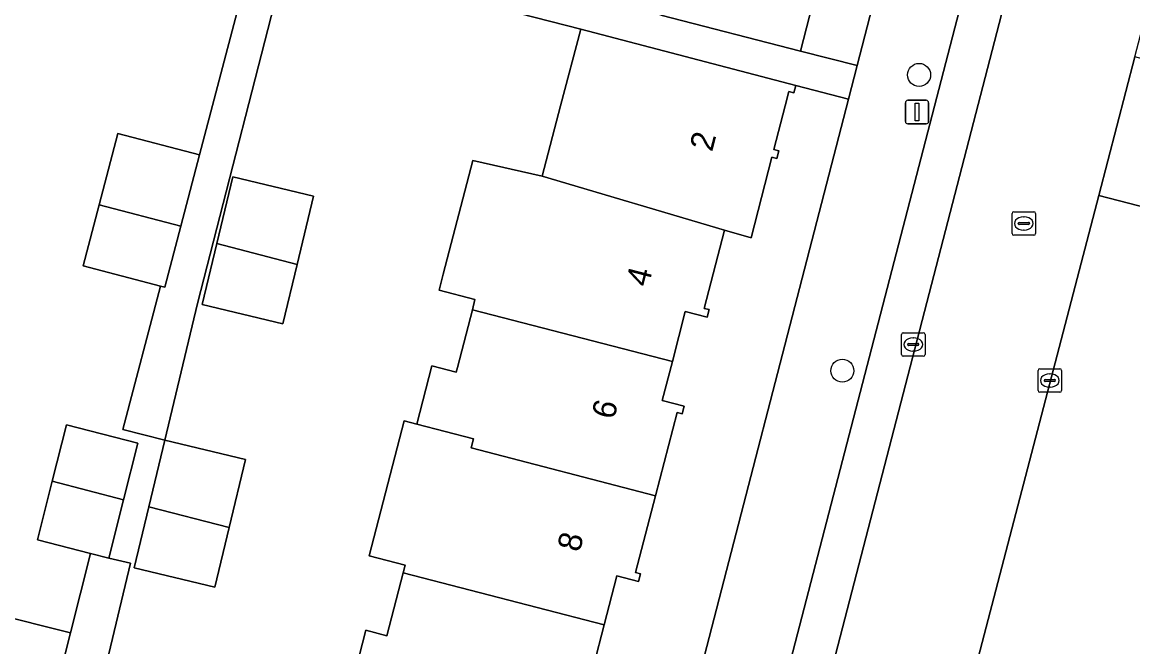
# Model space of a CAD drawing. Extents: x 163683 to 164494, y 382709 to 383872.
# Drawn here: x 163913.7 to 163960.97, y 383226.97 to 383253.55 of the extents above; entities that cross this region are included whole.
import ezdxf

# ---------------------------------------------------------------- set-up
doc = ezdxf.new("R2010")
doc.units = 0
for name, color, linetype in [('IMGEO_Boom', 7, 'Continuous'), ('IMGEO_Erf', 7, 'Continuous'), ('IMGEO_Groenvoorziening', 7, 'Continuous'), ('IMGEO_Kolk', 7, 'Continuous'), ('IMGEO_Lichtmast', 7, 'Continuous'), ('IMGEO_Pand', 7, 'Continuous'), ('IMGEO_Pand_nummerreeks', 7, 'Continuous'), ('IMGEO_Parkeervlak_open', 7, 'Continuous'), ('IMGEO_Rijbaan_lokaal_open', 7, 'Continuous'), ('IMGEO_Rioolput', 7, 'Continuous'), ('IMGEO_Voetpad_open', 7, 'Continuous')]:
    doc.layers.add(name, color=color, linetype=linetype)

msp = doc.modelspace()

# ---------------------------------------------------------------- linework, layer by layer
at = {"layer": 'IMGEO_Boom'}
for centre in [(163951.878, 383251.311), (163948.61, 383238.72)]:
    msp.add_circle(centre, 0.489, dxfattribs=at)
at = {"layer": 'IMGEO_Erf'}
for points in [[(163954.582, 383272.35), (163952.14, 383272.983), (163946.827, 383252.325), (163949.24, 383251.704)], [(163925.407, 383243.248), (163924.802, 383240.716), (163921.369, 383241.537), (163921.99, 383244.134), (163922.669, 383246.973), (163926.102, 383246.153)], [(163919.768, 383235.768), (163923.201, 383234.948), (163922.507, 383232.044), (163921.901, 383229.511), (163918.468, 383230.332), (163919.09, 383232.93)]]:
    msp.add_lwpolyline(points, close=True, dxfattribs=at)
for points in [[(163927.59, 383224.803), (163928.336, 383227.673), (163929.223, 383227.443), (163929.918, 383230.122), (163930.003, 383230.449), (163928.476, 383230.846), (163929.966, 383236.581), (163930.498, 383236.443), (163931.143, 383238.926), (163932.174, 383238.658), (163932.226, 383238.86), (163932.863, 383241.315), (163932.975, 383241.745), (163931.445, 383242.143), (163931.625, 383242.835), (163932.881, 383247.674), (163935.833, 383247.005), (163936.621, 383250), (163937.477, 383253.254), (163924.986, 383256.466), (163921.16, 383241.587), (163919.768, 383235.768), (163917.993, 383236.216), (163919.595, 383242.322), (163916.301, 383243.185), (163916.982, 383245.783), (163917.776, 383248.814), (163921.249, 383247.903), (163922.85, 383253.993)], [(163926.419, 383163.509), (163948.873, 383250.284), (163946.625, 383250.866), (163946.542, 383250.547), (163946.339, 383250.601), (163946.184, 383250), (163945.7, 383248.13), (163945.902, 383248.077), (163945.819, 383247.758), (163945.616, 383247.81), (163944.727, 383244.372), (163943.589, 383244.709), (163942.725, 383241.375), (163942.936, 383241.319), (163942.855, 383241), (163941.927, 383241.239), (163941.375, 383239.108), (163940.946, 383237.45), (163941.872, 383237.209), (163941.79, 383236.89), (163941.578, 383236.945), (163940.659, 383233.398), (163939.812, 383230.126), (163940.024, 383230.07), (163939.941, 383229.752), (163939.015, 383229.991), (163938.474, 383227.903), (163938.033, 383226.2)], [(163912.409, 383228.407), (163915.755, 383227.563), (163916.609, 383230.945), (163914.348, 383231.516), (163914.98, 383234.015), (163915.585, 383236.411), (163918.631, 383235.642), (163918.021, 383233.224), (163917.395, 383230.747), (163918.318, 383230.526), (163916.855, 383224.409), (163920.445, 383223.523), (163919.702, 383220.514), (163918.586, 383220.789), (163917.837, 383217.99), (163920.237, 383217.347), (163919.47, 383214.484), (163914.669, 383215.769), (163913.88, 383212.683), (163917.411, 383211.745), (163916.684, 383209.008), (163913.153, 383209.946)]]:
    msp.add_lwpolyline(points, dxfattribs=at)
at = {"layer": 'IMGEO_Groenvoorziening'}
for points in [[(163985.708, 383245.713), (163961.431, 383251.984), (163961.063, 383252.079), (163959.522, 383246.173), (163984.169, 383239.809)], [(163959.522, 383246.173), (163947.735, 383201.003), (163953.035, 383199.492), (163962.651, 383196.748), (163972.339, 383193.984), (163972.786, 383195.714), (163984.169, 383239.809)]]:
    msp.add_lwpolyline(points, close=True, dxfattribs=at)
at = {"layer": 'IMGEO_Kolk'}
for p, q in [((163951.205, 383240.337), (163952.057, 383240.337)), ((163951.13, 383239.411), (163951.13, 383240.263)), ((163951.389, 383239.831), (163951.389, 383239.843)), ((163951.432, 383239.88), (163951.83, 383239.88)), ((163951.618, 383240.117), (163951.643, 383240.117)), ((163951.873, 383239.843), (163951.873, 383239.831)), ((163952.131, 383240.263), (163952.131, 383239.411)), ((163951.827, 383239.794), (163951.429, 383239.794)), ((163951.641, 383239.557), (163951.616, 383239.557)), ((163952.057, 383239.337), (163951.205, 383239.337)), ((163956.942, 383237.879), (163956.942, 383238.731)), ((163957.017, 383238.805), (163957.869, 383238.805)), ((163957.43, 383238.585), (163957.455, 383238.585)), ((163957.943, 383238.731), (163957.943, 383237.879)), ((163957.201, 383238.299), (163957.201, 383238.311)), ((163957.639, 383238.262), (163957.241, 383238.262)), ((163957.244, 383238.348), (163957.642, 383238.348)), ((163957.453, 383238.025), (163957.428, 383238.025)), ((163957.685, 383238.311), (163957.685, 383238.299)), ((163957.869, 383237.805), (163957.017, 383237.805))]:
    msp.add_line(p, q, dxfattribs=at)
for points in [[(163951.205, 383240.337), (163952.057, 383240.337)], [(163951.13, 383239.411), (163951.13, 383240.263)], [(163952.131, 383240.263), (163952.131, 383239.411)], [(163952.057, 383239.337), (163951.205, 383239.337)], [(163956.942, 383237.879), (163956.942, 383238.731)], [(163957.017, 383238.805), (163957.869, 383238.805)], [(163957.943, 383238.731), (163957.943, 383237.879)], [(163957.869, 383237.805), (163957.017, 383237.805)]]:
    msp.add_lwpolyline(points, dxfattribs=at)
for centre, radius, start, end in [((163951.207, 383240.261), 0.0765, 91.552, 178.448), ((163951.207, 383240.261), 0.0765, 91.552, 178.448), ((163952.055, 383240.261), 0.0765, 1.552, 88.448), ((163952.055, 383240.261), 0.0765, 1.552, 88.448), ((163951.429, 383239.84), 0.0403, 85.8775, 175.7526), ((163951.426, 383239.83), 0.0366, 178.938, 274.7102), ((163951.83, 383239.837), 0.043, 264.8664, 352.4533), ((163951.834, 383239.842), 0.0386, 1.7309, 96.639), ((163951.207, 383239.413), 0.0765, 181.552, 268.448), ((163951.207, 383239.413), 0.0765, 181.552, 268.448), ((163952.055, 383239.413), 0.0765, 271.552, 358.448), ((163952.055, 383239.413), 0.0765, 271.552, 358.448), ((163957.019, 383238.729), 0.0765, 91.552, 178.448), ((163957.019, 383238.729), 0.0765, 91.552, 178.448), ((163957.867, 383238.729), 0.0765, 1.552, 88.448), ((163957.867, 383238.729), 0.0765, 1.552, 88.448), ((163957.241, 383238.308), 0.0403, 85.8775, 175.7526), ((163957.238, 383238.298), 0.0366, 178.938, 274.7102), ((163957.642, 383238.305), 0.043, 264.8664, 352.4533), ((163957.646, 383238.31), 0.0386, 1.7309, 96.639), ((163957.019, 383237.881), 0.0765, 181.552, 268.448), ((163957.019, 383237.881), 0.0765, 181.552, 268.448), ((163957.867, 383237.881), 0.0765, 271.552, 358.448), ((163957.867, 383237.881), 0.0765, 271.552, 358.448)]:
    msp.add_arc(centre, radius, start, end, dxfattribs=at)
for centre, major_axis, ratio, start_param, end_param in [((163951.617, 383239.837), (-0.387, 0.002), 0.722429, 4.712389, 7.853982), ((163951.642, 383239.837), (-0.39, 0.002), 0.717154, 1.570796, 4.712389), ((163957.429, 383238.305), (-0.387, 0.002), 0.722429, 4.712389, 7.853982), ((163957.454, 383238.305), (-0.39, 0.002), 0.717154, 1.570796, 4.712389)]:
    msp.add_ellipse(centre, major_axis=major_axis, ratio=ratio, start_param=start_param, end_param=end_param, dxfattribs=at)
at = {"layer": 'IMGEO_Lichtmast'}
for p, q in [((163951.294, 383249.329), (163951.294, 383250.129)), ((163951.294, 383250.129), (163951.294, 383249.329)), ((163951.394, 383250.229), (163952.184, 383250.229)), ((163952.184, 383250.229), (163951.394, 383250.229)), ((163952.284, 383250.129), (163952.284, 383249.329)), ((163952.284, 383249.329), (163952.284, 383250.129)), ((163952.184, 383249.229), (163951.394, 383249.229)), ((163951.394, 383249.229), (163952.184, 383249.229))]:
    msp.add_line(p, q, dxfattribs=at)
msp.add_lwpolyline([(163951.714, 383250.104), (163951.864, 383250.104), (163951.864, 383249.354), (163951.714, 383249.354), (163951.714, 383250.104)], dxfattribs=at)
for centre, start, end in [((163951.394, 383250.129), 90, 180), ((163951.394, 383250.129), 90, 180), ((163952.184, 383250.129), 0, 90), ((163952.184, 383250.129), 360, 90), ((163951.394, 383249.329), 180, 270), ((163951.394, 383249.329), 180, 270), ((163952.184, 383249.329), 270, 0), ((163952.184, 383249.329), 270, 0)]:
    msp.add_arc(centre, 0.1, start, end, dxfattribs=at)
at = {"layer": 'IMGEO_Pand'}
for points in [[(163952.14, 383272.983), (163946.201, 383274.51), (163940.888, 383253.853), (163946.827, 383252.325)], [(163946.184, 383250), (163946.339, 383250.601), (163946.542, 383250.547), (163946.625, 383250.866), (163937.477, 383253.254), (163936.621, 383250), (163935.833, 383247.005), (163943.589, 383244.709), (163944.727, 383244.372), (163945.616, 383247.81), (163945.819, 383247.758), (163945.902, 383248.077), (163945.7, 383248.13)], [(163921.249, 383247.903), (163917.776, 383248.814), (163916.982, 383245.783), (163920.454, 383244.872)], [(163943.589, 383244.709), (163935.833, 383247.005), (163932.881, 383247.674), (163931.625, 383242.835), (163931.445, 383242.143), (163932.975, 383241.745), (163932.863, 383241.315), (163941.375, 383239.108), (163941.927, 383241.239), (163942.855, 383241), (163942.936, 383241.319), (163942.725, 383241.375)], [(163925.407, 383243.248), (163926.102, 383246.153), (163922.669, 383246.973), (163921.99, 383244.134)], [(163920.454, 383244.872), (163916.982, 383245.783), (163916.301, 383243.185), (163919.595, 383242.322), (163919.773, 383242.275)], [(163925.407, 383243.248), (163921.99, 383244.134), (163921.369, 383241.537), (163924.802, 383240.716)], [(163941.375, 383239.108), (163932.863, 383241.315), (163932.226, 383238.86), (163932.174, 383238.658), (163931.143, 383238.926), (163930.498, 383236.443), (163932.915, 383235.815), (163932.815, 383235.432), (163940.659, 383233.398), (163941.578, 383236.945), (163941.79, 383236.89), (163941.872, 383237.209), (163940.946, 383237.45)], [(163940.659, 383233.398), (163932.815, 383235.432), (163932.915, 383235.815), (163930.498, 383236.443), (163929.966, 383236.581), (163928.476, 383230.846), (163930.003, 383230.449), (163929.918, 383230.122), (163938.474, 383227.903), (163939.015, 383229.991), (163939.941, 383229.752), (163940.024, 383230.07), (163939.812, 383230.126)], [(163914.98, 383234.015), (163918.021, 383233.224), (163918.631, 383235.642), (163915.585, 383236.411)], [(163922.507, 383232.044), (163923.201, 383234.948), (163919.768, 383235.768), (163919.09, 383232.93)], [(163918.021, 383233.224), (163914.98, 383234.015), (163914.348, 383231.516), (163916.609, 383230.945), (163917.395, 383230.747)], [(163922.507, 383232.044), (163919.09, 383232.93), (163918.468, 383230.332), (163921.901, 383229.511)], [(163938.474, 383227.903), (163929.918, 383230.122), (163929.223, 383227.443), (163928.336, 383227.673), (163927.59, 383224.803), (163929.895, 383224.204), (163929.845, 383224.011), (163937.701, 383221.974), (163938.664, 383225.696), (163938.876, 383225.642), (163938.959, 383225.96), (163938.033, 383226.2)], [(163914.966, 383224.435), (163915.755, 383227.563), (163912.409, 383228.407), (163911.616, 383225.262), (163911.376, 383225.321), (163910.75, 383222.786), (163910.633, 383222.312), (163914.223, 383221.426)]]:
    msp.add_lwpolyline(points, close=True, dxfattribs=at)
at = {"layer": 'IMGEO_Parkeervlak_open'}
for points in [[(163932.475, 383165.499), (163967.043, 383298.891)], [(163958.362, 383272.452), (163941.824, 383208.725)]]:
    msp.add_lwpolyline(points, dxfattribs=at)
at = {"layer": 'IMGEO_Rijbaan_lokaal_open'}
for points in [[(163967.398, 383300.156), (163967.235, 383299.396), (163967.043, 383298.891), (163932.475, 383165.499), (163932.442, 383164.692), (163931.887, 383161.718), (163927.772, 383139.754), (163933.702, 383138.877), (163933.8, 383139.539), (163933.876, 383139.789), (163937.221, 383157.536), (163937.241, 383157.676), (163939.169, 383167.708), (163940.393, 383172.55), (163941.493, 383176.873)], [(163959.522, 383246.173), (163961.063, 383252.079), (163966.15, 383271.573), (163966.882, 383274.38), (163969.037, 383282.636), (163969.285, 383283.585)], [(163945.287, 383191.346), (163945.336, 383191.685), (163946.263, 383195.215), (163946.68, 383196.962), (163947.735, 383201.003), (163959.522, 383246.173)]]:
    msp.add_lwpolyline(points, dxfattribs=at)
at = {"layer": 'IMGEO_Rioolput'}
for p, q in [((163955.834, 383244.562), (163955.834, 383245.414)), ((163955.909, 383245.488), (163956.761, 383245.488)), ((163956.136, 383245.031), (163956.534, 383245.031)), ((163956.322, 383245.268), (163956.347, 383245.268)), ((163956.835, 383245.414), (163956.835, 383244.562)), ((163956.093, 383244.982), (163956.093, 383244.994)), ((163956.531, 383244.945), (163956.133, 383244.945)), ((163956.345, 383244.708), (163956.32, 383244.708)), ((163956.577, 383244.994), (163956.577, 383244.982)), ((163956.761, 383244.488), (163955.909, 383244.488))]:
    msp.add_line(p, q, dxfattribs=at)
for points in [[(163955.834, 383244.562), (163955.834, 383245.414)], [(163955.909, 383245.488), (163956.761, 383245.488)], [(163956.835, 383245.414), (163956.835, 383244.562)], [(163956.761, 383244.488), (163955.909, 383244.488)]]:
    msp.add_lwpolyline(points, dxfattribs=at)
for centre, radius, start, end in [((163955.911, 383245.412), 0.0765, 91.552, 178.448), ((163955.911, 383245.412), 0.0765, 91.552, 178.448), ((163956.133, 383244.991), 0.0403, 85.8775, 175.7526), ((163956.538, 383244.993), 0.0386, 1.7309, 96.639), ((163956.759, 383245.412), 0.0765, 1.552, 88.448), ((163956.759, 383245.412), 0.0765, 1.552, 88.448), ((163955.911, 383244.564), 0.0765, 181.552, 268.448), ((163955.911, 383244.564), 0.0765, 181.552, 268.448), ((163956.13, 383244.981), 0.0366, 178.938, 274.7102), ((163956.534, 383244.988), 0.043, 264.8664, 352.4533), ((163956.759, 383244.564), 0.0765, 271.552, 358.448), ((163956.759, 383244.564), 0.0765, 271.552, 358.448)]:
    msp.add_arc(centre, radius, start, end, dxfattribs=at)
for centre, major_axis, ratio, start_param, end_param in [((163956.321, 383244.988), (-0.387, 0.002), 0.722429, 4.712389, 7.853982), ((163956.346, 383244.988), (-0.39, 0.002), 0.717154, 1.570796, 4.712389)]:
    msp.add_ellipse(centre, major_axis=major_axis, ratio=ratio, start_param=start_param, end_param=end_param, dxfattribs=at)
at = {"layer": 'IMGEO_Voetpad_open'}
for points in [[(163958.362, 383272.452), (163954.857, 383273.409), (163954.582, 383272.35), (163949.24, 383251.704), (163948.873, 383250.284), (163926.419, 383163.509), (163926.365, 383163.302), (163926.188, 383162.044), (163922.513, 383135.909), (163921.142, 383132.414)], [(163931.34, 383168.275), (163941.067, 383205.805), (163940.631, 383205.928), (163941.384, 383208.838), (163941.824, 383208.725), (163958.362, 383272.452)], [(163911.39, 383260.144), (163923.326, 383257.074), (163923.282, 383256.905), (163923.586, 383256.826), (163922.85, 383253.993), (163921.249, 383247.903), (163920.454, 383244.872), (163919.773, 383242.275), (163919.595, 383242.322), (163917.993, 383236.216), (163919.768, 383235.768), (163921.16, 383241.587), (163924.986, 383256.466), (163937.477, 383253.254), (163946.625, 383250.866), (163948.873, 383250.284), (163949.24, 383251.704), (163946.827, 383252.325), (163940.888, 383253.853), (163932.988, 383255.892), (163924.313, 383258.123), (163915.635, 383260.355), (163907.869, 383262.366)], [(163913.153, 383209.946), (163913.88, 383212.683), (163914.669, 383215.769), (163915.436, 383218.633), (163916.112, 383221.4), (163916.855, 383224.409), (163918.318, 383230.526), (163917.395, 383230.747), (163916.609, 383230.945), (163915.755, 383227.563), (163914.966, 383224.435), (163914.223, 383221.426), (163910.633, 383222.312)]]:
    msp.add_lwpolyline(points, dxfattribs=at)

# ---------------------------------------------------------------- texts
at = {"layer": 'IMGEO_Pand_nummerreeks'}
for s, p in [('2', (163943.065, 383248.008)), ('4', (163940.35, 383242.251)), ('6', (163938.888, 383236.606)), ('8', (163937.427, 383230.965))]:
    msp.add_text(s, height=1, rotation=75.4815, dxfattribs=at).set_placement(p)

doc.saveas('drawing.dxf')
